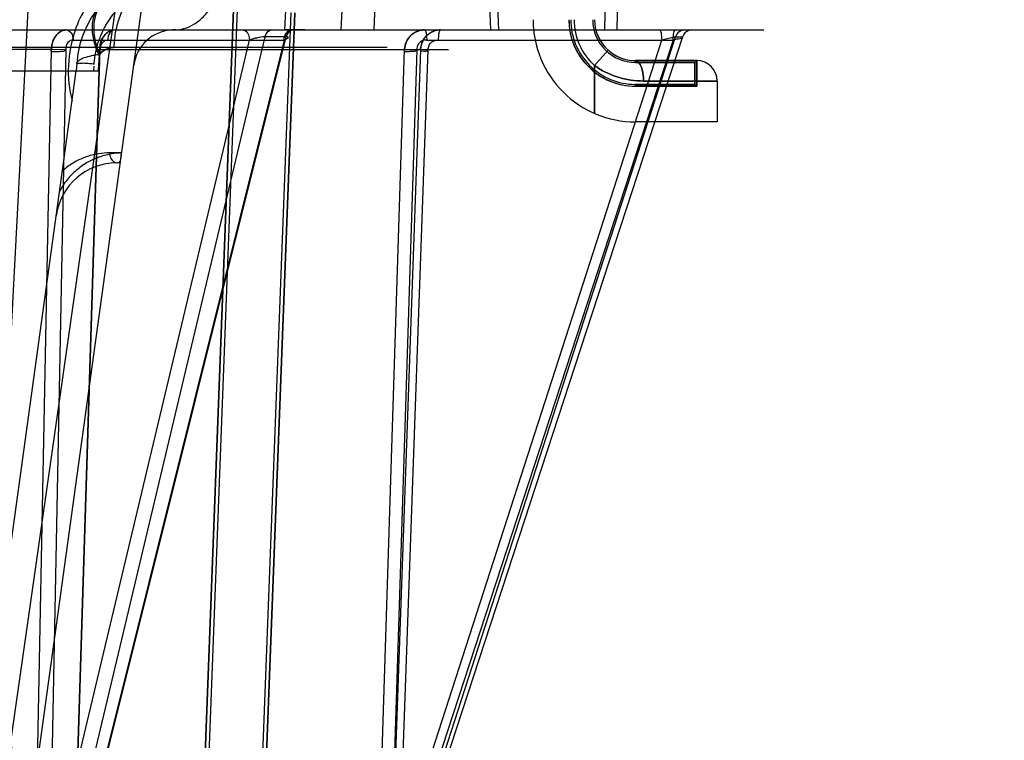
# Model space of a CAD drawing. Header units: millimetres. Extents: x 0 to 297, y 0 to 210.
# Tile 386 of 438: x 240.867 to 241.156, y 159.137 to 159.349. Entities that reach past the tile are written whole.
import ezdxf

# ---------------------------------------------------------------- set-up
doc = ezdxf.new("R2010")
doc.units = ezdxf.units.MM
doc.header["$LTSCALE"] = 16.335
doc.layers.get('0').update_dxf_attribs({"linetype": 'CONTINUOUS'})
for name, color, linetype in [('AXES_REF', 7, 'CONTINUOUS'), ('INTFCLR_1', 7, 'CONTINUOUS'), ('INTFCLR_144815', 7, 'CONTINUOUS'), ('INTFCLR_72935', 7, 'CONTINUOUS')]:
    doc.layers.add(name, color=color, linetype=linetype)

msp = doc.modelspace()

# ---------------------------------------------------------------- linework, layer by layer
at = {"color": 7, "linetype": 'Continuous'}
for centre, radius in [((241.4979109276, 154.8339782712), 5.8174969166), ((241.4979109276, 154.8339782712), 5.817), ((241.4979109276, 154.8339782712), 5.7797484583), ((241.4979109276, 159.8127782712), 0.513), ((241.4979109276, 159.8127782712), 0.501), ((241.4979109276, 159.8127782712), 0.4848), ((241.4979109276, 159.8127782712), 0.48), ((241.4979109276, 159.8127782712), 0.477)]:
    msp.add_circle(centre, radius, dxfattribs=at)
at = {"color": 9, "linetype": 'Continuous'}
msp.add_circle((241.4979109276, 159.8127782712), 0.498, dxfattribs=at)
at = {"color": 7, "linetype": 'Continuous'}
msp.add_arc((241.4979109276, 154.8339782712), 5.76, 278.2771290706, 261.7228709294, dxfattribs=at)
at = {"layer": 'AXES_REF', "color": 7, "linetype": 'Continuous'}
msp.add_arc((241.4979109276, 154.8339782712), 5.892, 113.0826660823, 66.91733391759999, dxfattribs=at)
at = {"layer": 'AXES_REF', "color": 9, "linetype": 'Continuous'}
msp.add_arc((241.4979109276, 154.8339782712), 5.3067073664, 94.4118118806, 85.5881881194, dxfattribs=at)
at = {"layer": 'INTFCLR_1', "color": 6, "linetype": 'Continuous'}
for p, q in [((240.9156164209, 158.5359899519), (240.9467576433, 159.3510800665)), ((240.9166743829, 158.5359697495), (240.9478142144, 159.351023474)), ((240.9298379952, 159.3519896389), (240.9213735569, 159.1304414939)), ((240.9308945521, 159.3519326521), (240.9224307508, 159.1304011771)), ((241.0477431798, 159.3364533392), (241.0652182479, 159.3364533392)), ((241.0657431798, 159.3369782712), (241.0652182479, 159.3364533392)), ((241.0652182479, 159.3300032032), (241.0652182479, 159.3364533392)), ((241.0657431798, 159.3369782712), (241.0657431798, 159.3294782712)), ((241.0652182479, 159.3300032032), (241.0477431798, 159.3300032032)), ((241.0477431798, 159.3294782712), (241.0657431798, 159.3294782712)), ((241.0657431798, 159.3294782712), (241.0652182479, 159.3300032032)), ((241.0717431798, 159.3189782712), (241.0477431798, 159.3189782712))]:
    msp.add_line(p, q, dxfattribs=at)
at = {"layer": 'INTFCLR_1', "color": 9, "linetype": 'Continuous'}
for p, q in [((241.0397431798, 159.3400339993), (241.0357431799, 159.3355618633)), ((241.0357431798, 159.3355618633), (241.0357431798, 159.321482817)), ((241.0477431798, 159.3364533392), (241.0477431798, 159.3369782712)), ((241.0657431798, 159.3369782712), (241.0477431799, 159.3369782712)), ((241.0477431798, 159.3300032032), (241.0477431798, 159.3294782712)), ((241.0717431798, 159.3309782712), (241.0501431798, 159.3309782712)), ((241.0717431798, 159.3309782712), (241.0717431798, 159.3189782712))]:
    msp.add_line(p, q, dxfattribs=at)
at = {"layer": 'INTFCLR_1', "color": 6, "linetype": 'Continuous'}
for radius, start, end in [(0.03, 179.9999999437, 270.0000000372), (0.0195, 179.9999999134, 270.0000000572), (0.018975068, 179.9999982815, 269.9999994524), (0.012524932, 179.9999973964, 269.9999991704)]:
    msp.add_arc((241.0477431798, 159.3489782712), radius, start, end, dxfattribs=at)
at = {"layer": 'INTFCLR_1', "color": 9, "linetype": 'Continuous'}
for centre, radius, start, end in [((241.0477431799, 159.3489782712), 0.018, 179.9999999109, 228.1896851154), ((241.0477431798, 159.3489782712), 0.012, 180.0000000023, 270.0000000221), ((241.0657431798, 159.3309782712), 0.006, 3.930000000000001e-08, 90.00000000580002)]:
    msp.add_arc(centre, radius, start, end, dxfattribs=at)
for points, knots in [([(241.0357431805, 159.3355618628), (241.036248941, 159.3351859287), (241.0373043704, 159.3344697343), (241.0395475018, 159.3332226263), (241.0419612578, 159.3322563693), (241.0444626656, 159.3315859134), (241.0469770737, 159.3311165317), (241.048884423, 159.3309792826), (241.0501431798, 159.3309782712)], [0, 0, 0, 0, 0.1230841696, 0.248729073, 0.5007960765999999, 0.6282214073, 0.7541426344, 1, 1, 1, 1]), ([(241.0501431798, 159.3309782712), (241.0501431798, 159.3317166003), (241.0500222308, 159.3331897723), (241.0495684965, 159.3352518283), (241.0485575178, 159.3369782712), (241.0477431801, 159.3369782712)], [0, 0, 0, 0, 0.3276070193, 0.6386668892, 1, 1, 1, 1])]:
    msp.add_open_spline(points, degree=3, knots=knots, dxfattribs=at)
at = {"layer": 'INTFCLR_144815', "color": 9, "linetype": 'Continuous'}
for p, q in [((240.9644414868, 159.8370621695), (240.8556346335, 159.0763019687)), ((240.8588985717, 159.033990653), (240.9140105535, 159.4333639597)), ((240.9456972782, 159.3639782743), (240.9447727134, 159.3459868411)), ((241.0069670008, 159.3610829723), (241.0075813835, 159.3459782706)), ((241.038745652, 159.3459782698), (241.039166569, 159.361082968)), ((241.0426855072, 159.361082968), (241.0422652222, 159.3459782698)), ((240.095807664, 159.345978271), (241.0854736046, 159.3459782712)), ((240.8799375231, 159.0953909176), (240.939047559, 159.3439269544)), ((240.9451722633, 159.3439269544), (240.8831037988, 159.0953909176)), ((240.939047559, 159.3439269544), (240.9389961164, 159.3439272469)), ((240.9451722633, 159.3439269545), (240.939047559, 159.3439269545)), ((240.9446759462, 159.343004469), (240.9458905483, 159.3437051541)), ((240.9452224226, 159.3439272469), (240.9451722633, 159.3439269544)), ((240.9792802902, 159.0953909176), (241.0595144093, 159.3439269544)), ((241.0615345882, 159.3439269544), (240.9803246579, 159.0953909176)), ((241.0594967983, 159.343927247), (241.055470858, 159.3430044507)), ((241.0595144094, 159.3439269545), (241.0615345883, 159.3439269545)), ((241.0616020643, 159.34391005), (241.0615504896, 159.3439272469)), ((240.9749344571, 159.3408194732), (240.1965519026, 159.3408194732)), ((240.8758101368, 159.0963134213), (240.9344813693, 159.3430044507)), ((240.8827269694, 159.3430044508), (240.9446759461, 159.3430044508)), ((240.9446759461, 159.3430044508), (240.8830682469, 159.0963134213)), ((240.9758323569, 159.0963134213), (241.055470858, 159.3430044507)), ((241.0588334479, 159.3430044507), (240.9782263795, 159.0963134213)), ((240.9865193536, 159.3430044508), (241.0588334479, 159.3430044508)), ((240.876365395, 159.3401876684), (240.7146715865, 159.340187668)), ((240.8712622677, 159.0783400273), (240.8763654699, 159.340187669)), ((240.8805512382, 159.3401091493), (240.8758101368, 159.0963134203)), ((240.8905131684, 159.3401876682), (240.8823140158, 159.0783401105)), ((240.8830682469, 159.0963134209), (240.890711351, 159.3401091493)), ((240.8905131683, 159.3401876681), (240.9929233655, 159.3401876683)), ((240.9716747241, 159.0783400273), (240.9800253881, 159.340187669)), ((240.9846918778, 159.3401876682), (240.9753200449, 159.0783401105)), ((240.98360339, 159.3401091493), (240.9758323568, 159.0963134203)), ((240.9782263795, 159.0963134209), (240.9869546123, 159.3401091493)), ((240.8837917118, 159.3360709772), (240.8836453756, 159.3339782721)), ((240.88877285, 159.3339782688), (240.8888661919, 159.3353037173)), ((240.8477018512, 159.0735106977), (240.8830527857, 159.329684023)), ((240.8969693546, 159.3098735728), (240.8934500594, 159.3098735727)), ((240.8965698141, 159.3069782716), (240.8956061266, 159.3069782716))]:
    msp.add_line(p, q, dxfattribs=at)
at = {"layer": 'INTFCLR_144815', "color": 6, "linetype": 'Continuous'}
for p, q in [((240.8732768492, 159.4255483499), (240.8527430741, 159.0337405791)), ((240.9621558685, 159.3639782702), (240.9612963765, 159.3459782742)), ((240.971086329, 159.3459782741), (240.971899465, 159.3639782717)), ((241.0045919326, 159.3610829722), (241.0052056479, 159.3459782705)), ((240.9128286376, 159.3459868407), (240.9119174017, 159.3459681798)), ((240.9507410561, 159.3459782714), (240.9447727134, 159.3459868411)), ((240.8901710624, 159.3339782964), (240.890512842, 159.3388659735)), ((240.281307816, 159.3339782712), (240.8901785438, 159.3339782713)), ((240.8830527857, 159.329684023), (240.8836453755, 159.3339782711)), ((240.8830527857, 159.3296840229), (240.8836446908, 159.3339782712))]:
    msp.add_line(p, q, dxfattribs=at)
at = {"layer": 'INTFCLR_144815', "color": 7, "linetype": 'Continuous'}
for p, q in [((240.8805512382, 159.3401091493), (240.8763654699, 159.340187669)), ((240.890711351, 159.3401091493), (240.88977249, 159.3401685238)), ((240.98360339, 159.3401091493), (240.9800253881, 159.340187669)), ((240.9846313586, 159.3401902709), (240.9869546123, 159.3401091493)), ((240.8966237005, 159.3073687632), (240.8969693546, 159.3098735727))]:
    msp.add_line(p, q, dxfattribs=at)
at = {"layer": 'INTFCLR_144815', "color": 9, "linetype": 'Continuous'}
msp.add_lwpolyline([(240.9458906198, 159.3437051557), (240.9458941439, 159.3437344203), (240.9458897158, 159.3437615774), (240.9458775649, 159.3437866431), (240.9458579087, 159.3438096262), (240.9458310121, 159.343830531), (240.9457972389, 159.3438493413), (240.9457570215, 159.3438659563), (240.9457105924, 159.3438804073), (240.9456579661, 159.3438928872), (240.9455992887, 159.3439034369), (240.9455348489, 159.3439119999), (240.9454647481, 159.3439186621), (240.9453891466, 159.3439234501), (240.9453082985, 159.3439263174), (240.9452224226, 159.3439272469)], dxfattribs=at)
msp.add_circle((240.5857431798, 159.0339782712), 0.2967156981, dxfattribs=at)
for centre, radius, start, end in [((240.9137186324, 159.3339782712), 0.03, 90.0000000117, 176.0000000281), ((240.9167880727, 159.3339289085), 0.0354880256, 160.1517008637, 194.4239714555), ((240.9124094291, 159.3339782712), 0.012, 92.3499158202, 172.143025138), ((240.5857431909, 159.0340306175), 0.2937157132, 359.9897853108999, 180.0102113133), ((240.5857431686, 159.0340306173), 0.2937157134, 359.9897887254, 89.9999978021), ((240.8956061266, 159.2889782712), 0.018, 89.9999999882, 172.1430251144)]:
    msp.add_arc(centre, radius, start, end, dxfattribs=at)
at = {"layer": 'INTFCLR_144815', "color": 6, "linetype": 'Continuous'}
msp.add_arc((240.9124094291, 159.3339782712), 0.012, 90.0000000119, 92.3499158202, dxfattribs=at)
at = {"layer": 'INTFCLR_144815', "color": 9, "linetype": 'Continuous'}
for points, knots in [([(240.9128286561, 159.3459868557), (240.9136456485, 159.3460202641), (240.9155159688, 159.3463243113), (240.9183446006, 159.3475908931), (240.9211504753, 159.3498493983), (240.923625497, 159.3529591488), (240.9256255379, 159.3567464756), (240.9270585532, 159.3609695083), (240.927762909, 159.3646567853), (240.9280424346, 159.3676014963), (240.928093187, 159.3690530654), (240.9280972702, 159.3697688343)], [0, 0, 0, 0, 0.079538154, 0.1823736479, 0.2978289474, 0.4265721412, 0.5663430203, 0.7123997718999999, 0.8588159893, 0.9303734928, 1, 1, 1, 1]), ([(240.905884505, 159.3679948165), (240.9040184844, 159.367365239), (240.9012571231, 159.3661784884), (240.8982234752, 159.3644065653), (240.8965065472, 159.3632522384), (240.8952324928, 159.3623132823), (240.8939886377, 159.3613097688), (240.8923709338, 159.3598821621), (240.8904430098, 159.357935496), (240.8886802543, 159.3557964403), (240.8873713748, 159.3539600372), (240.8854473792, 159.3509695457), (240.8841441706, 159.3482498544), (240.8833279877, 159.3459782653)], [0, 0, 0, 0, 0.1812991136, 0.2751287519, 0.3231422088, 0.371699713, 0.4207841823, 0.4702213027, 0.5702691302, 0.6726435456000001, 0.7250124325, 0.7777894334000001, 1, 1, 1, 1]), ([(240.9137185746, 159.3639782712), (240.9125775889, 159.3639782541), (240.9101993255, 159.3637065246), (240.9066924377, 159.3624495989), (240.9033295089, 159.360286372), (240.900331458, 159.3572811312), (240.8978801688, 159.3535982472), (240.8960927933, 159.349471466), (240.8950073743, 159.3451632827), (240.894719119, 159.3422470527), (240.8946793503, 159.3408185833)], [0, 0, 0, 0, 0.103625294, 0.2152505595, 0.3354688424, 0.4637590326, 0.5980529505, 0.7349076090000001, 0.8702149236, 1, 1, 1, 1]), ([(240.8889132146, 159.3359663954), (240.8889515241, 159.3365116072), (240.889061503, 159.3375943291), (240.8894057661, 159.3397036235), (240.8900541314, 159.3422326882), (240.8909711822, 159.3446272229), (240.891838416, 159.3464206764), (240.892761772, 159.3480909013), (240.893790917, 159.3496525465), (240.8949151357, 159.3510992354), (240.8960650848, 159.3524376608), (240.8975766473, 159.3539571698), (240.8994976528, 159.355556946), (240.9014888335, 159.3569314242), (240.9041676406, 159.3584541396), (240.9076048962, 159.3598722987), (240.9118188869, 159.3608680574), (240.9146460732, 159.3610803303), (240.9160427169, 159.3610829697)], [0, 0, 0, 0, 0.0403295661, 0.08024126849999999, 0.1576250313, 0.2325070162, 0.2690202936, 0.3045528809, 0.3732772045, 0.4067303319, 0.4396992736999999, 0.5034370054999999, 0.5646164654, 0.6239156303, 0.6817237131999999, 0.7917490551, 0.8969435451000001, 1, 1, 1, 1]), ([(240.8806810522, 159.3459782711), (240.8812418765, 159.3459782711), (240.8824629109, 159.3450710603), (240.8827226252, 159.3437343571), (240.8827269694, 159.3430044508)], [0, 0, 0, 0, 0.4344971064, 1, 1, 1, 1]), ([(240.8949674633, 159.3459782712), (240.8944066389, 159.3459782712), (240.8931856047, 159.3450710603), (240.8929258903, 159.3437343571), (240.8929215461, 159.3430044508)], [0, 0, 0, 0, 0.4344971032, 1, 1, 1, 1]), ([(240.9324354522, 159.3459782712), (240.9326947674, 159.3459782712), (240.9339827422, 159.3455829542), (240.9344753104, 159.3440224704), (240.9344813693, 159.3430044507)], [0, 0, 0, 0, 0.203009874, 1, 1, 1, 1]), ([(240.9389961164, 159.343927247), (240.9382676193, 159.343927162), (240.9371177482, 159.3437389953), (240.935620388, 159.3433834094), (240.9348432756, 159.343140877), (240.9344813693, 159.3430044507)], [0, 0, 0, 0, 0.4727963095, 0.7489877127, 1, 1, 1, 1]), ([(240.9410260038, 159.3459782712), (240.9405682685, 159.3459782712), (240.9395566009, 159.3454518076), (240.9391254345, 159.3444709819), (240.9389961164, 159.343927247)], [0, 0, 0, 0, 0.450244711, 1, 1, 1, 1]), ([(240.939047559, 159.3439269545), (240.9391158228, 159.3442069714), (240.9394362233, 159.345152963), (240.9404061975, 159.3459782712), (240.9411290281, 159.3459782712)], [0, 0, 0, 0, 0.2850681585, 1, 1, 1, 1]), ([(240.9446759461, 159.3430044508), (240.9446781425, 159.3433734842), (240.9447991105, 159.3442722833), (240.9453855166, 159.3455079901), (240.9463169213, 159.3459782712), (240.9467218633, 159.3459782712)], [0, 0, 0, 0, 0.282450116, 0.6900717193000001, 1, 1, 1, 1]), ([(240.9451722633, 159.3439269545), (240.9452405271, 159.3442069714), (240.9455609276, 159.345152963), (240.9465309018, 159.3459782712), (240.9472537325, 159.3459782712)], [0, 0, 0, 0, 0.2850681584, 1, 1, 1, 1]), ([(240.9473539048, 159.3459782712), (240.9471247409, 159.3459782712), (240.946083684, 159.3457612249), (240.9454166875, 159.3447051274), (240.9452224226, 159.343927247)], [0, 0, 0, 0, 0.2222874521, 1, 1, 1, 1]), ([(240.9858445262, 159.3459782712), (240.9859955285, 159.3459782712), (240.9862885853, 159.3454120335), (240.9864467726, 159.3444778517), (240.9865182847, 159.3435489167), (240.9865193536, 159.3430044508)], [0, 0, 0, 0, 0.1447140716, 0.4782065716, 1, 1, 1, 1]), ([(240.990556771, 159.3459782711), (240.9904057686, 159.3459782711), (240.9901127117, 159.3454120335), (240.9899545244, 159.3444778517), (240.9898830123, 159.3435489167), (240.9898819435, 159.3430044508)], [0, 0, 0, 0, 0.1447140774, 0.4782065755, 1, 1, 1, 1]), ([(241.0547960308, 159.3459782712), (241.0549038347, 159.3459782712), (241.0551514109, 159.3456459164), (241.0553832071, 159.3446790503), (241.0554694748, 159.3437090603), (241.055470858, 159.3430044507)], [0, 0, 0, 0, 0.1031172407, 0.3260215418, 1, 1, 1, 1]), ([(241.0588334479, 159.3430044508), (241.0588341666, 159.3433705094), (241.0588786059, 159.3442408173), (241.0589958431, 159.3451319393), (241.0593057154, 159.3459782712), (241.0595082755, 159.3459782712)], [0, 0, 0, 0, 0.3517099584, 0.8053801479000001, 1, 1, 1, 1]), ([(241.0588334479, 159.3430044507), (241.0591906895, 159.3431054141), (241.060012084, 159.3434725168), (241.0614156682, 159.3433396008), (241.0616020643, 159.3439100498)], [0, 0, 0, 0, 0.3821785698, 1, 1, 1, 1]), ([(241.0622521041, 159.3459782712), (241.0616554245, 159.3459782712), (241.0604206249, 159.3455690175), (241.0596834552, 159.3445054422), (241.0594967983, 159.343927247)], [0, 0, 0, 0, 0.4954752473, 1, 1, 1, 1]), ([(241.0622875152, 159.3459782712), (241.0616873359, 159.3459782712), (241.0604473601, 159.3455711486), (241.0597025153, 159.344506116), (241.0595144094, 159.3439269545)], [0, 0, 0, 0, 0.496375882, 1, 1, 1, 1]), ([(241.064335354, 159.3459782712), (241.0640393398, 159.3459782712), (241.0628414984, 159.3458042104), (241.0618301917, 159.3447832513), (241.0615504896, 159.343927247)], [0, 0, 0, 0, 0.2473884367, 1, 1, 1, 1]), ([(240.8827269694, 159.3430044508), (240.8821727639, 159.3430512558), (240.8808043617, 159.3423168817), (240.8805106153, 159.340873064), (240.8805512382, 159.3401091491)], [0, 0, 0, 0, 0.4209732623, 1, 1, 1, 1]), ([(240.890711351, 159.3401091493), (240.8907056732, 159.340246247), (240.8907298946, 159.3407824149), (240.8909413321, 159.3417413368), (240.8916875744, 159.3427747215), (240.8925409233, 159.3430366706), (240.8929215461, 159.3430044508)], [0, 0, 0, 0, 0.1016398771, 0.3967454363, 0.7170515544, 1, 1, 1, 1]), ([(240.9865193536, 159.3430044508), (240.9863343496, 159.3430161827), (240.9857826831, 159.3429994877), (240.9848987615, 159.3426943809), (240.9838744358, 159.3417754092), (240.9835629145, 159.3407329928), (240.98360339, 159.3401091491)], [0, 0, 0, 0, 0.1209508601, 0.3579856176, 0.5921087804, 1, 1, 1, 1]), ([(240.9869546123, 159.3401091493), (240.986946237, 159.3402461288), (240.9869750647, 159.3407906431), (240.9872694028, 159.3417709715), (240.9883038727, 159.3428005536), (240.9893393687, 159.3430389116), (240.9898819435, 159.3430044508)], [0, 0, 0, 0, 0.08939160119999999, 0.3541103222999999, 0.6458682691, 1, 1, 1, 1]), ([(240.8837917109, 159.3360709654), (240.8838133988, 159.3363811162), (240.8843230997, 159.3371012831), (240.8856959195, 159.337769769), (240.8872991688, 159.338262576), (240.8889855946, 159.3386218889), (240.8899729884, 159.338786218), (240.8905053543, 159.3388648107)], [0, 0, 0, 0, 0.1233594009, 0.3159744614, 0.6030088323, 0.7864831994, 1, 1, 1, 1]), ([(240.883791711, 159.3360709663), (240.8838022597, 159.3362218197), (240.8847232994, 159.3362173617), (240.8857202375, 159.3363168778), (240.8873996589, 159.336181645), (240.8884624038, 159.3360520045), (240.8889132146, 159.3359663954)], [0, 0, 0, 0, 0.08783505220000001, 0.3667269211, 0.7334732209, 1, 1, 1, 1]), ([(240.8969685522, 159.3098675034), (240.8960050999, 159.3098445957), (240.8944663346, 159.3097027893), (240.8923861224, 159.3092786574), (240.8901364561, 159.3086256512), (240.8879429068, 159.3076786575), (240.8858627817, 159.3064465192), (240.8843453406, 159.3053589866), (240.8829031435, 159.3041153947), (240.8815516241, 159.3027160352), (240.8801088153, 159.3009136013), (240.8792297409, 159.2994998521), (240.8787659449, 159.2986190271)], [0, 0, 0, 0, 0.1289354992, 0.205919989, 0.2837756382, 0.4420569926, 0.5237949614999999, 0.6069244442, 0.6914826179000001, 0.7782352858, 0.8668173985, 1, 1, 1, 1]), ([(240.893450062, 159.3098734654), (240.8923624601, 159.3098728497), (240.8901686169, 159.3097003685), (240.8869265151, 159.3089147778), (240.8843124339, 159.3078109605), (240.8822953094, 159.3066469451), (240.8808713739, 159.3056528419), (240.8799883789, 159.3049207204), (240.8795859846, 159.3045598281)], [0, 0, 0, 0, 0.2150681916, 0.4330399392, 0.6570439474, 0.7734393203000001, 0.8931142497, 1, 1, 1, 1]), ([(240.8934500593, 159.3098735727), (240.8934637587, 159.3093280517), (240.8936846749, 159.3080588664), (240.894871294, 159.3069782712), (240.8956061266, 159.3069782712)], [0, 0, 0, 0, 0.4261476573, 1, 1, 1, 1]), ([(240.8956061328, 159.3069782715), (240.8958821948, 159.306978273), (240.8962757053, 159.3071323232), (240.8965613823, 159.3073937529), (240.8966382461, 159.3074748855)], [0, 0, 0, 0, 0.7118245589, 1, 1, 1, 1])]:
    msp.add_open_spline(points, degree=3, knots=knots, dxfattribs=at)
at = {"layer": 'INTFCLR_144815', "color": 7, "linetype": 'Continuous'}
for points, knots in [([(240.8903291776, 159.352935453), (240.8900027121, 159.352523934), (240.8894125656, 159.3516217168), (240.8887683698, 159.350098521), (240.8883756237, 159.3484069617), (240.8882436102, 159.3465776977), (240.8883773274, 159.3446439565), (240.8887665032, 159.3426415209), (240.8893981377, 159.3406081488), (240.8899573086, 159.339272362), (240.8902694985, 159.3386069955)], [0, 0, 0, 0, 0.1045510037, 0.2132178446, 0.3275438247, 0.4486092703, 0.5769211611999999, 0.7122279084, 0.8537156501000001, 1, 1, 1, 1]), ([(240.8905053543, 159.3388648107), (240.8899225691, 159.3402897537), (240.8890349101, 159.3431387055), (240.8886929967, 159.3474075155), (240.8894864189, 159.3512459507), (240.8907983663, 159.3533690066), (240.8915793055, 159.3542230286)], [0, 0, 0, 0, 0.2853259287, 0.5489450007, 0.7855215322, 1, 1, 1, 1]), ([(240.8763323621, 159.3396104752), (240.8763189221, 159.3398973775), (240.8763722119, 159.3406633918), (240.8765206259, 159.3417880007), (240.8769420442, 159.343093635), (240.877880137, 159.3448884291), (240.8795329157, 159.3459782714), (240.8806810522, 159.3459782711)], [0, 0, 0, 0, 0.1026253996, 0.2734992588, 0.4043649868, 0.5897595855, 1, 1, 1, 1]), ([(240.8806810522, 159.345978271), (240.8802754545, 159.345978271), (240.8794208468, 159.34580637), (240.8782873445, 159.3450751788), (240.8773713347, 159.3439619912), (240.8766060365, 159.3423251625), (240.8763834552, 159.3409997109), (240.876365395, 159.3401876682)], [0, 0, 0, 0, 0.1536057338, 0.3208157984, 0.5012128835, 0.6923916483, 1, 1, 1, 1]), ([(240.8949674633, 159.3459782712), (240.894099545, 159.3459782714), (240.8925480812, 159.3452866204), (240.8914161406, 159.3437203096), (240.8906552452, 159.341891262), (240.8904361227, 159.3405579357), (240.890475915, 159.3396104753)], [0, 0, 0, 0, 0.3048559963, 0.5395467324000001, 0.6669114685, 1, 1, 1, 1]), ([(240.8905131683, 159.3401876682), (240.8905278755, 159.3407005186), (240.8906527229, 159.3417114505), (240.8911219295, 159.3431284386), (240.8918396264, 159.3443351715), (240.8927555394, 159.3452559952), (240.8938135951, 159.3458407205), (240.89458876, 159.3459782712), (240.8949674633, 159.3459782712)], [0, 0, 0, 0, 0.1918781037, 0.3781901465, 0.5545000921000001, 0.712227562, 0.8583699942, 1, 1, 1, 1]), ([(240.979979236, 159.3396104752), (240.9799620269, 159.3398973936), (240.9800358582, 159.3406685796), (240.9802455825, 159.3418054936), (240.9808199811, 159.3431256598), (240.9816254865, 159.3442014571), (240.9826510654, 159.3450409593), (240.9836482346, 159.3455757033), (240.984724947, 159.3459042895), (240.9854725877, 159.3459782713), (240.9858445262, 159.3459782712)], [0, 0, 0, 0, 0.0894384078, 0.2397116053, 0.3579905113, 0.5344584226, 0.6518686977, 0.7680098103, 0.8842670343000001, 1, 1, 1, 1]), ([(240.9858445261, 159.3459782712), (240.985303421, 159.3459782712), (240.9842000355, 159.3458186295), (240.9826841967, 159.3451154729), (240.9814289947, 159.3440100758), (240.9803793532, 159.3423835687), (240.9800523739, 159.3410097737), (240.9800253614, 159.3401876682)], [0, 0, 0, 0, 0.1795839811, 0.3640818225, 0.5470896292, 0.727009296, 1, 1, 1, 1]), ([(240.990556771, 159.3459782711), (240.9901825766, 159.3459782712), (240.9894304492, 159.3459042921), (240.9883469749, 159.3455757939), (240.9873429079, 159.3450413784), (240.9864590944, 159.3443224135), (240.9857218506, 159.3434424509), (240.9848953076, 159.3419355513), (240.9845886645, 159.3405645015), (240.9846443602, 159.3396104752)], [0, 0, 0, 0, 0.1161933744, 0.2329052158, 0.3494296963, 0.4671186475, 0.5846363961, 0.7032550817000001, 1, 1, 1, 1]), ([(240.9846918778, 159.3401876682), (240.9847099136, 159.3407032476), (240.9848774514, 159.3417350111), (240.9855085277, 159.3431658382), (240.986469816, 159.3443734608), (240.9876837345, 159.3452815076), (240.9890685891, 159.3458484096), (240.9900601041, 159.3459782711), (240.9905567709, 159.3459782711)], [0, 0, 0, 0, 0.1703347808, 0.3408148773, 0.5109925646, 0.6742140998, 0.8360137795, 1, 1, 1, 1]), ([(240.8902694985, 159.3386069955), (240.8904052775, 159.3387852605), (240.8909371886, 159.3393384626), (240.8922498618, 159.3404215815), (240.8937556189, 159.3408145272), (240.8946793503, 159.3408185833)], [0, 0, 0, 0, 0.1326855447, 0.4530348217, 1, 1, 1, 1]), ([(240.8905053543, 159.3388648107), (240.8908194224, 159.3392303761), (240.891577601, 159.3399146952), (240.8930043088, 159.3406378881), (240.8941095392, 159.3408113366), (240.8946792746, 159.3408158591)], [0, 0, 0, 0, 0.3052766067, 0.6391078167, 1, 1, 1, 1]), ([(240.8763323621, 159.3396104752), (240.8768242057, 159.3396177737), (240.8777198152, 159.3396637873), (240.8787622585, 159.3396710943), (240.8794434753, 159.3397771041), (240.8798550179, 159.3396978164), (240.880252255, 159.3398301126), (240.880417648, 159.3400979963), (240.8805512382, 159.3401091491)], [0, 0, 0, 0, 0.3411736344, 0.6217704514, 0.7229791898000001, 0.8158691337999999, 0.9070212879, 1, 1, 1, 1]), ([(240.890475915, 159.3396104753), (240.890225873, 159.3396143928), (240.8894110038, 159.3396265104), (240.8900481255, 159.3397767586), (240.8904120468, 159.3397165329), (240.8905451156, 159.3400952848), (240.890711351, 159.3401091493)], [0, 0, 0, 0, 0.4035049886, 0.5686945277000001, 0.730839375, 1, 1, 1, 1]), ([(240.979979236, 159.3396104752), (240.9804308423, 159.339629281), (240.9812675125, 159.3396541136), (240.9822618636, 159.3398011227), (240.9830987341, 159.3396757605), (240.9833878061, 159.3400956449), (240.98360339, 159.3401091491)], [0, 0, 0, 0, 0.3650061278, 0.6704364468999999, 0.8255661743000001, 1, 1, 1, 1]), ([(240.9869546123, 159.3401091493), (240.9867449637, 159.3400960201), (240.9861382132, 159.3394183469), (240.9857938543, 159.3398339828), (240.9845526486, 159.3396152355), (240.9846443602, 159.3396104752)], [0, 0, 0, 0, 0.2614930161, 0.8856788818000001, 1, 1, 1, 1])]:
    msp.add_open_spline(points, degree=3, knots=knots, dxfattribs=at)
at = {"layer": 'INTFCLR_72935', "color": 6, "linetype": 'Continuous'}
for p, q in [((240.9156160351, 158.5359798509), (240.9467579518, 159.3510881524)), ((240.9478142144, 159.351023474), (240.9166743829, 158.5359697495)), ((240.9213074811, 159.1287120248), (240.9298379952, 159.3519896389)), ((240.9308942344, 159.3519243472), (240.9223257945, 159.127654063)), ((241.0652182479, 159.3364533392), (241.0477431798, 159.3364533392)), ((241.0657431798, 159.3369782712), (241.0652182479, 159.3364533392)), ((241.0652182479, 159.3364533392), (241.0652182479, 159.3300032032)), ((241.0657431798, 159.3294782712), (241.0657431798, 159.3369782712)), ((241.0477431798, 159.3300032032), (241.0652182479, 159.3300032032)), ((241.0657431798, 159.3294782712), (241.0477431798, 159.3294782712)), ((241.0657431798, 159.3294782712), (241.0652182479, 159.3300032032)), ((241.0717431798, 159.3189782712), (241.0477431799, 159.3189782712))]:
    msp.add_line(p, q, dxfattribs=at)
at = {"layer": 'INTFCLR_72935', "color": 9, "linetype": 'Continuous'}
for p, q in [((241.0357431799, 159.3355618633), (241.0397431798, 159.3400339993)), ((241.0357431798, 159.321482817), (241.0357431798, 159.3355618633)), ((241.0477431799, 159.3369782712), (241.0477431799, 159.3364533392)), ((241.0477431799, 159.3369782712), (241.0657431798, 159.3369782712)), ((241.0477431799, 159.3294782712), (241.0477431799, 159.3300032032)), ((241.0501431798, 159.3309782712), (241.0717431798, 159.3309782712)), ((241.0717431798, 159.3309782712), (241.0717431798, 159.3189782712))]:
    msp.add_line(p, q, dxfattribs=at)
at = {"layer": 'INTFCLR_72935', "color": 6, "linetype": 'Continuous'}
for radius, start, end in [(0.03, 179.9999999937, 270.0000000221), (0.0195, 179.9999999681, 269.9999998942), (0.018975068, 179.9999982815, 269.9999994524), (0.012524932, 179.9999973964, 269.9999991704)]:
    msp.add_arc((241.0477431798, 159.3489782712), radius, start, end, dxfattribs=at)
at = {"layer": 'INTFCLR_72935', "color": 9, "linetype": 'Continuous'}
for centre, radius, start, end in [((241.0477431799, 159.3489782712), 0.018, 180.000000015, 228.1896850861), ((241.0477431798, 159.3489782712), 0.012, 180.0000000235, 269.9999999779), ((241.0657431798, 159.3309782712), 0.006, 1.58e-08, 89.9999999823)]:
    msp.add_arc(centre, radius, start, end, dxfattribs=at)
for points, knots in [([(241.0501431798, 159.3309782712), (241.0488844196, 159.3309781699), (241.0469769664, 159.331116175), (241.0444628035, 159.3315864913), (241.0419610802, 159.3322557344), (241.0395473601, 159.3332224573), (241.0373045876, 159.3344700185), (241.0362484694, 159.3351852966), (241.0357431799, 159.3355618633)], [0, 0, 0, 0, 0.2458575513, 0.3717785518, 0.4992030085, 0.7512711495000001, 0.8769160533, 1, 1, 1, 1]), ([(241.0477431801, 159.3369782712), (241.0485575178, 159.3369782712), (241.0495684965, 159.3352518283), (241.0500222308, 159.3331897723), (241.0501431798, 159.3317166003), (241.0501431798, 159.3309782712)], [0, 0, 0, 0, 0.361333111, 0.6723929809, 1, 1, 1, 1])]:
    msp.add_open_spline(points, degree=3, knots=knots, dxfattribs=at)

doc.saveas('drawing.dxf')
